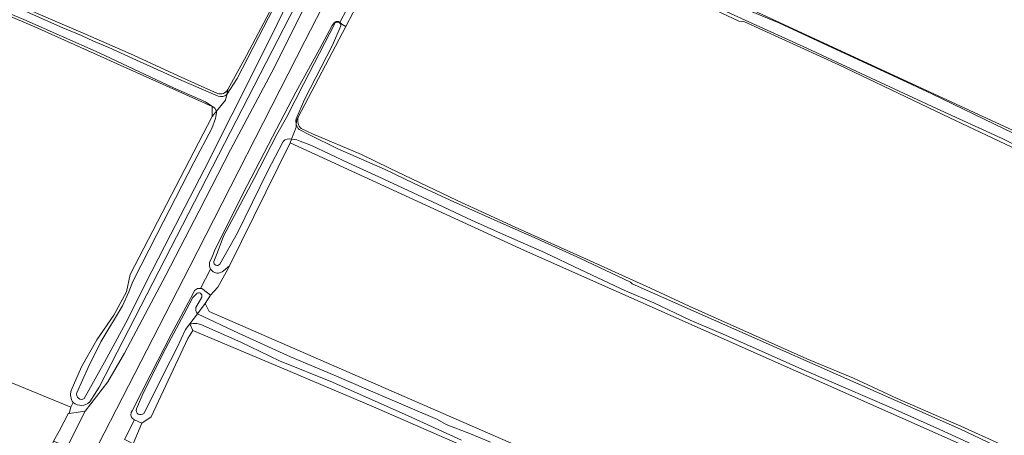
# Model space of a CAD drawing. Header units: metres. Extents: x 149984 to 156489, y 469398 to 478068.
# Tile 354 of 656: x 152621 to 152851, y 472858 to 472955. Entities that reach past the tile are written whole.
import ezdxf

# ---------------------------------------------------------------- set-up
doc = ezdxf.new("R2010")
doc.units = ezdxf.units.M
doc.header["$LTSCALE"] = 0.75
for name, color, linetype, lineweight in [('B-WE-GR-GRAS-GV', 252, 'Continuous', 13), ('B-WE-OG-TERREIN_ERF-GV', 252, 'Continuous', 18), ('B-WE-OG-TERREIN_OEVER-GV', 252, 'Continuous', 18), ('B-WE-OG-WATER-GV', 252, 'Continuous', 18), ('B-WE-OG-WATER_SLOOT-GV', 252, 'Continuous', 18), ('B-WE-OG-WEG-GV', 252, 'Continuous', 18), ('B-WE-VH-GESLOTENVERHARDING_ASFALT-GV', 252, 'Continuous', 18), ('B-WE-VH-OPENVERHARDING_BETONSTRAATSTEEN-GV', 252, 'Continuous', 18)]:
    doc.layers.add(name, color=color, linetype=linetype, lineweight=lineweight)

msp = doc.modelspace()

# ---------------------------------------------------------------- linework, layer by layer
at = {"layer": 'B-WE-GR-GRAS-GV', "flags": 128}
for points in [[(152420.26, 473035.057), (152418.088, 473035.886), (152416.828, 473033.613), (152399.603, 472992.576), (152398.651, 472988.211), (152401.429, 472982.575), (152410.398, 472979.638), (152507.018, 472944.495), (152605.979, 472909.017), (152602.275, 472901.344), (152606.775, 472899.043), (152603.882, 472891.235), (152606.44, 472884.309), (152612.914, 472872.589), (152632.894, 472864.441), (152633.433, 472865.556)], [(152420.26, 473035.057), (152487.514, 473009.389), (152498.589, 473005.422), (152509.729, 473001.346), (152523.559, 472996.08), (152533.34, 472992.707), (152542.103, 472989.345), (152555.793, 472984.201), (152567.391, 472979.747), (152574.653, 472976.898), (152590.382, 472970.618), (152599.237, 472967.147), (152608.924, 472963.326), (152618.598, 472959.238), (152627.002, 472955.613), (152636.336, 472951.574), (152647.506, 472946.668), (152658.012, 472941.859), (152667.172, 472937.771)], [(152746.811, 473033.784), (152744.754, 473034.781), (152742.771, 473035.212), (152741.7, 473035.444), (152739.576, 473033.851), (152727.759, 473010.748), (152725.074, 473005.885), (152722.85, 473001.856), (152718.597, 472994.151), (152719.261, 472991.495), (152777.152, 472964.276), (152887.091, 472913.423), (152967.155, 472876.511), (153036.73, 472844.645), (153109.89, 472810.787), (153193.539, 472772.547), (153239.347, 472751.568)], [(152632.941, 472868.311), (152635.402, 472873.872), (152638.929, 472880.175), (152642.92, 472885.938), (152645.931, 472891.422), (152646.777, 472895.421), (152665.906, 472932.331), (152665.907, 472934.681), (152624.473, 472953.286), (152595.342, 472965.668), (152549.781, 472983.448), (152419.388, 473032.647)], [(152669.566, 472938.648), (152673.95, 472946.637), (152685.371, 472968.271), (152691.385, 472979.883), (152698.403, 472993.961)], [(153049.872, 472835.275), (152985.473, 472864.239), (152969.563, 472871.256), (152962.268, 472874.363), (152959.516, 472875.564), (152945.994, 472882.072), (152877.305, 472913.955), (152874.965, 472914.802), (152836.786, 472932.842), (152812.451, 472944.425), (152790.254, 472954.595), (152789.083, 472954.635), (152730.009, 472982.543), (152726.793, 472984.062), (152717.234, 472988.578), (152715.024, 472988.258), (152714.987, 472988.253), (152712.778, 472983.919), (152700.484, 472959.791), (152698.803, 472956.492), (152697.162, 472953.365), (152686.059, 472932.206)], [(152686.754, 472929.567), (152689.356, 472928.338), (152700.877, 472923.483), (152707.347, 472920.287), (152723.209, 472912.745), (152736.775, 472906.52), (152753.48, 472899.034), (152768.384, 472892.255), (152777.424, 472888.049), (152789.999, 472882.468), (152804.987, 472875.778), (152815.841, 472871.184), (152826.062, 472866.486), (152835.762, 472862.238), (152840.996, 472860.002), (152850.206, 472855.767)], [(152844.765, 472854.108), (152738.931, 472901.072), (152684.163, 472926.207), (152669.984, 472897.465), (152669.61, 472896.706), (152667.229, 472892.473), (152665.509, 472890.621), (152664.319, 472888.637), (152665.245, 472886.784), (152744.223, 472852.389)], [(152723.272, 472855.969), (152703.678, 472864.497), (152684.15, 472872.814), (152661.368, 472882.399), (152660.219, 472880.515), (152651.641, 472862.15), (152649.493, 472860.697), (152647.421, 472855.897)]]:
    msp.add_lwpolyline(points, dxfattribs=at)
at = {"layer": 'B-WE-GR-GRAS-GV'}
for points in [[(152667.172, 472937.771, 0.3820445), (152669.566, 472938.648)], [(152686.059, 472932.206, 0.3054687), (152686.754, 472929.567)], [(152633.433, 472865.556, -0.2434049), (152632.941, 472868.311)]]:
    msp.add_lwpolyline(points, format="xyb", dxfattribs=at)
at = {"layer": 'B-WE-OG-TERREIN_ERF-GV', "flags": 128}
for points in [[(152632.49, 472862.98), (152632.894, 472864.441), (152612.914, 472872.589), (152606.44, 472884.309), (152603.882, 472891.235), (152606.775, 472899.043), (152602.275, 472901.344), (152605.979, 472909.017), (152507.018, 472944.495), (152410.398, 472979.638), (152401.429, 472982.575), (152398.651, 472988.211), (152399.603, 472992.576), (152416.828, 473033.613), (152418.088, 473035.886), (152446.594, 473104.706), (152447.099, 473105.886), (152467.589, 473156.567), (152469.492, 473155.807)], [(152665.563, 472896.71), (152663.186, 472892.193), (152663.53, 472892.16), (152663.84, 472891.93), (152665.509, 472890.621)], [(152665.509, 472890.621), (152667.229, 472892.473), (152669.61, 472896.706), (152669.984, 472897.465), (152668.611, 472896.332)], [(152627.528, 472852.644), (152628.846, 472856.498), (152628.85, 472856.53), (152630.175, 472858.818), (152632.354, 472863.028), (152632.49, 472862.98)]]:
    msp.add_lwpolyline(points, dxfattribs=at)
for points in [[(152700.484, 472959.791), (152699.39, 472960.45), (152699.048, 472960.64), (152695.8, 472954.33), (152696.21, 472953.94), (152697.162, 472953.365), (152698.803, 472956.492)], [(152645.85, 472856.7), (152647.421, 472855.897), (152649.493, 472860.697), (152647.78, 472861.49), (152645.43, 472856.87)]]:
    msp.add_lwpolyline(points, close=True, dxfattribs=at)
at = {"layer": 'B-WE-OG-TERREIN_ERF-GV'}
msp.add_lwpolyline([(152668.611, 472896.332, -0.4777478), (152665.563, 472896.71)], format="xyb", dxfattribs=at)
at = {"layer": 'B-WE-OG-TERREIN_OEVER-GV', "flags": 128}
for points in [[(152637.3, 472865.69), (152639.47, 472869.13), (152686.921, 472961.237), (152688.281, 472963.877), (152706.89, 473000), (152755.27, 473093.91), (152755.235, 473093.93), (152753.925, 473093.566), (152743.209, 473074.798), (152730.184, 473049.518), (152727.994, 473044.071), (152714.672, 473018.554), (152707.272, 473003.516), (152703.779, 472997.181), (152690.28, 472971.664), (152683.708, 472959.231), (152679.801, 472951.238), (152670.506, 472932.766), (152664.052, 472919.919), (152656.297, 472904.881), (152650.376, 472893.336), (152646.173, 472885.047), (152640.726, 472874.982), (152635.997, 472866.449)], [(152667.172, 472937.771), (152658.012, 472941.859), (152647.506, 472946.668), (152636.336, 472951.574), (152627.002, 472955.613), (152618.598, 472959.238), (152608.924, 472963.326), (152599.237, 472967.147), (152590.382, 472970.618), (152574.653, 472976.898), (152567.391, 472979.747), (152555.793, 472984.201), (152542.103, 472989.345), (152533.34, 472992.707), (152523.559, 472996.08), (152509.729, 473001.346), (152498.589, 473005.422), (152487.514, 473009.389), (152420.26, 473035.057)], [(152420.717, 473034.53), (152427.619, 473032.023), (152443.987, 473025.764), (152452.658, 473022.455), (152463.691, 473018.211), (152475.149, 473013.879), (152489.94, 473008.282), (152496.303, 473005.785), (152512.63, 472999.681), (152528.745, 472993.745), (152538.123, 472990.313), (152547.556, 472986.599), (152556.256, 472983.463), (152559.659, 472982.289), (152573.565, 472976.779), (152595.298, 472968.081), (152610.883, 472962.075), (152630.993, 472953.065), (152635.343, 472951.257), (152638.203, 472949.939), (152641.762, 472948.499), (152648.236, 472945.523), (152657.054, 472941.569), (152667.346, 472937.142)], [(152419.388, 473032.647), (152549.781, 472983.448), (152595.342, 472965.668), (152624.473, 472953.286), (152665.907, 472934.681), (152665.906, 472932.331), (152666.97, 472933.621), (152666.585, 472934.335), (152664.36, 472935.813), (152656.857, 472939.065), (152639.474, 472947.208), (152621.899, 472955.043), (152605.578, 472961.789), (152586.241, 472969.534), (152568.298, 472976.523), (152553.904, 472982.278), (152529.516, 472991.442), (152508.822, 472999.19), (152488.399, 473006.935), (152471.32, 473013.576), (152452.434, 473020.805), (152435.573, 473027.334), (152421.399, 473032.514), (152420.15, 473033.13)], [(152698.403, 472993.961), (152691.385, 472979.883), (152685.371, 472968.271), (152673.95, 472946.637), (152669.566, 472938.648), (152669.325, 472937.47), (152671.799, 472941.273), (152676.735, 472950.874), (152683.721, 472964.396), (152689.884, 472976.209), (152692.735, 472981.223), (152693.056, 472981.852), (152696.927, 472989.821), (152699.244, 472994.823)], [(153036.73, 472844.645), (152967.155, 472876.511), (152887.091, 472913.423), (152777.152, 472964.276), (152719.261, 472991.495), (152718.597, 472994.151)], [(152718.459, 472991.558), (152724.82, 472988.269), (152738.652, 472981.727), (152748.117, 472976.892), (152750.945, 472975.633), (152762.501, 472970.43), (152772.559, 472965.752), (152789.148, 472958.059), (152798.427, 472954.245), (152808.602, 472949.484), (152825.153, 472941.895), (152834.331, 472937.586), (152851.104, 472929.471), (152863.647, 472923.6)], [(152730.009, 472982.543), (152789.083, 472954.635), (152790.254, 472954.595), (152812.451, 472944.425), (152836.786, 472932.842), (152874.965, 472914.802)], [(152857.57, 472923.77), (152850.617, 472927.238), (152835.256, 472934.256), (152820.015, 472941.351), (152804.98, 472948.333), (152790.515, 472954.89), (152774.127, 472962.435)], [(152685.596, 472930.531), (152685.631, 472931.202), (152685.642, 472931.412), (152686.059, 472932.206), (152697.162, 472953.365), (152696.21, 472953.94), (152695.8, 472954.33), (152695.43, 472954.55), (152694.89, 472954.55), (152694.45, 472954.22), (152693.97, 472953.64), (152690.99, 472948.08), (152685.52, 472938.07), (152680.03, 472927.63), (152673.12, 472914.27), (152666.49, 472900.98), (152665.9, 472899.56), (152665.332, 472898.259)], [(152666.349, 472898.503), (152667.061, 472900.418), (152668.574, 472904.39), (152675.745, 472917.913), (152681.043, 472928.128), (152683.299, 472932.102), (152687.32, 472940.107), (152694.716, 472954.217)], [(152696.009, 472953.535), (152694.042, 472949.039), (152687.52, 472936.307), (152685.554, 472931.811)], [(152669.325, 472937.47), (152669.566, 472938.648)], [(152666.97, 472933.621), (152665.906, 472932.331), (152646.777, 472895.421), (152645.931, 472891.422), (152642.92, 472885.938), (152638.929, 472880.175), (152635.402, 472873.872), (152632.941, 472868.311)], [(152634.298, 472867.81), (152636.945, 472873.747), (152639.904, 472879.691), (152644.941, 472888.129), (152646.45, 472891.39), (152647.363, 472893.805), (152652.964, 472904.811), (152661.705, 472921.765), (152665.882, 472929.575), (152666.727, 472931.909)], [(152686.059, 472932.206), (152685.642, 472931.412), (152685.631, 472931.202), (152685.596, 472930.531)], [(152686.262, 472929.326), (152688.685, 472928.045), (152695.285, 472924.793), (152706.382, 472920.01), (152713.006, 472916.778), (152721.554, 472912.829), (152734.827, 472906.89), (152741.941, 472903.749), (152752.032, 472899.183), (152763.696, 472893.645), (152764.097, 472893.274), (152840.898, 472859.293), (152855.023, 472852.593), (152865.557, 472848.194), (152892.273, 472835.966), (152908.861, 472829.024), (152911.564, 472827.692), (152916.064, 472825.146)], [(152850.206, 472855.767), (152840.996, 472860.002), (152835.762, 472862.238), (152826.062, 472866.486), (152815.841, 472871.184), (152804.987, 472875.778), (152789.999, 472882.468), (152777.424, 472888.049), (152768.384, 472892.255), (152753.48, 472899.034), (152736.775, 472906.52), (152723.209, 472912.745), (152707.347, 472920.287), (152700.877, 472923.483), (152689.356, 472928.338), (152686.754, 472929.567)], [(152682.55, 472926.515), (152678.825, 472919.547), (152671.818, 472905.17), (152667.704, 472897.865)], [(152668.611, 472896.332), (152669.984, 472897.465), (152684.163, 472926.207), (152684.486, 472927.056)], [(152847.456, 472853.977), (152836.063, 472859.198), (152824.23, 472864.503), (152814.06, 472868.859), (152803.126, 472873.633), (152795.244, 472877.151), (152785.907, 472881.266), (152777.663, 472884.761), (152769.202, 472888.791), (152762.539, 472891.617), (152752.115, 472896.542), (152743.607, 472900.62), (152734.753, 472904.464), (152726.571, 472908.131), (152717.477, 472912.411), (152704.882, 472918.231), (152697.724, 472921.564), (152689.159, 472925.6), (152686.491, 472926.606), (152685.689, 472926.917), (152684.486, 472927.056), (152684.163, 472926.207), (152738.931, 472901.072), (152844.765, 472854.108)], [(152665.509, 472890.621), (152663.84, 472891.93), (152663.53, 472892.16), (152663.186, 472892.193), (152663.11, 472892.2), (152662.49, 472892.18), (152661.8, 472891.73), (152661.44, 472890.85), (152656.4, 472881.59), (152651.55, 472872.18), (152647.22, 472863.57), (152646.98, 472863.16), (152646.94, 472862.6), (152647.03, 472862.12), (152647.33, 472861.77), (152647.78, 472861.49), (152649.493, 472860.697), (152651.641, 472862.15), (152660.219, 472880.515), (152661.368, 472882.399), (152660.683, 472883.884), (152659.685, 472882.579), (152657.676, 472878.27), (152654.629, 472872.343), (152650.721, 472864.41), (152649.916, 472862.98)], [(152648.21, 472864.046), (152649.554, 472867.178), (152651.592, 472871.323), (152655.09, 472878.213), (152659.983, 472887.457), (152661.434, 472890.037), (152662.236, 472890.967)], [(152663.476, 472890.16), (152662.135, 472887.764)], [(152662.518, 472886.283), (152664.319, 472888.637), (152665.509, 472890.621)], [(152744.223, 472852.389), (152665.245, 472886.784), (152664.319, 472888.637), (152662.518, 472886.283), (152672.058, 472881.747), (152684.222, 472876.187), (152694.463, 472871.925), (152705.842, 472867.033), (152718.573, 472861.54), (152720.623, 472860.401), (152726.296, 472858.199), (152730.961, 472856.282)], [(152660.683, 472883.884), (152661.368, 472882.399), (152684.15, 472872.814), (152703.678, 472864.497), (152723.272, 472855.969), (152739.048, 472849.187), (152768.908, 472836.183), (152800.915, 472822.307), (152820.736, 472813.7), (152866.525, 472793.895), (152898.135, 472779.867), (152915.699, 472772.447), (152939.425, 472762.556), (152973.099, 472747.998), (153045.977, 472717.347), (153101.937, 472693.137), (153156.176, 472670.119), (153206.05, 472649.349), (153215.178, 472644.983), (153215.212, 472645.076)], [(152724.184, 472856.736), (152711.768, 472862.444), (152694.092, 472870.295), (152681.673, 472875.248), (152672.658, 472879.618), (152663.284, 472883.754), (152662.362, 472884.007)]]:
    msp.add_lwpolyline(points, dxfattribs=at)
at = {"layer": 'B-WE-OG-TERREIN_OEVER-GV'}
for points in [[(152694.716, 472954.217, -0.6667104), (152696.009, 472953.535)], [(152669.566, 472938.648, -0.3820445), (152667.172, 472937.771)], [(152667.346, 472937.142, 0.2849535), (152669.325, 472937.47)], [(152666.727, 472931.909, 0.0494818), (152666.97, 472933.621)], [(152685.554, 472931.811, 0.1141978), (152685.596, 472930.531)], [(152686.754, 472929.567, -0.3054687), (152686.059, 472932.206)], [(152685.596, 472930.531, 0.1233794), (152686.262, 472929.326)], [(152684.486, 472927.056, 0.3234345), (152682.55, 472926.515)], [(152667.704, 472897.865, -0.8671249), (152666.349, 472898.503)], [(152665.332, 472898.259, 0.2064529), (152665.563, 472896.71)], [(152665.563, 472896.71, 0.4777478), (152668.611, 472896.332)], [(152662.236, 472890.967, -0.7887607), (152663.476, 472890.16)], [(152662.135, 472887.764, 0.264648), (152662.518, 472886.283)], [(152662.362, 472884.007, 0.0329736), (152660.683, 472883.884)], [(152632.941, 472868.311, 0.2434049), (152633.433, 472865.556)], [(152635.997, 472866.449, -0.7242268), (152634.298, 472867.81)], [(152633.433, 472865.556, 0.3956554), (152637.3, 472865.69)], [(152649.916, 472862.98, -0.7795355), (152648.21, 472864.046)]]:
    msp.add_lwpolyline(points, format="xyb", dxfattribs=at)
at = {"layer": 'B-WE-OG-WATER-GV', "flags": 128}
for points in [[(152685.596, 472930.531), (152685.561, 472929.878), (152684.486, 472927.056)], [(152916.064, 472825.146), (152911.564, 472827.692), (152908.861, 472829.024), (152892.273, 472835.966), (152865.557, 472848.194), (152855.023, 472852.593), (152840.898, 472859.293), (152764.097, 472893.274), (152763.696, 472893.645), (152752.032, 472899.183), (152741.941, 472903.749), (152734.827, 472906.89), (152721.554, 472912.829), (152713.006, 472916.778), (152706.382, 472920.01), (152695.285, 472924.793), (152688.685, 472928.045), (152686.262, 472929.326)], [(152684.486, 472927.056), (152685.689, 472926.917), (152686.491, 472926.606), (152689.159, 472925.6), (152697.724, 472921.564), (152704.882, 472918.231), (152717.477, 472912.411), (152726.571, 472908.131), (152734.753, 472904.464), (152743.607, 472900.62), (152752.115, 472896.542), (152762.539, 472891.617), (152769.202, 472888.791), (152777.663, 472884.761), (152785.907, 472881.266), (152795.244, 472877.151), (152803.126, 472873.633), (152814.06, 472868.859), (152824.23, 472864.503), (152836.063, 472859.198), (152847.456, 472853.977)]]:
    msp.add_lwpolyline(points, dxfattribs=at)
at = {"layer": 'B-WE-OG-WATER-GV'}
msp.add_lwpolyline([(152686.262, 472929.326, -0.1233794), (152685.596, 472930.531)], format="xyb", dxfattribs=at)
at = {"layer": 'B-WE-OG-WATER_SLOOT-GV', "flags": 128}
for points in [[(152667.346, 472937.142), (152657.054, 472941.569), (152648.236, 472945.523), (152641.762, 472948.499), (152638.203, 472949.939), (152635.343, 472951.257), (152630.993, 472953.065), (152610.883, 472962.075), (152595.298, 472968.081), (152573.565, 472976.779), (152559.659, 472982.289), (152556.256, 472983.463), (152547.556, 472986.599), (152538.123, 472990.313), (152528.745, 472993.745), (152512.63, 472999.681), (152496.303, 473005.785), (152489.94, 473008.282), (152475.149, 473013.879), (152463.691, 473018.211), (152452.658, 473022.455), (152443.987, 473025.764), (152427.619, 473032.023), (152420.717, 473034.53)], [(152420.15, 473033.13), (152421.399, 473032.514), (152435.573, 473027.334), (152452.434, 473020.805), (152471.32, 473013.576), (152488.399, 473006.935), (152508.822, 472999.19), (152529.516, 472991.442), (152553.904, 472982.278), (152568.298, 472976.523), (152586.241, 472969.534), (152605.578, 472961.789), (152621.899, 472955.043), (152639.474, 472947.208), (152656.857, 472939.065), (152664.36, 472935.813), (152666.585, 472934.335), (152666.97, 472933.621), (152669.054, 472936.147), (152669.325, 472937.47)], [(152699.244, 472994.823), (152696.927, 472989.821), (152693.056, 472981.852), (152692.735, 472981.223), (152689.884, 472976.209), (152683.721, 472964.396), (152676.735, 472950.874), (152671.799, 472941.273), (152669.325, 472937.47), (152669.054, 472936.147), (152666.97, 472933.621)], [(152717.644, 472992.593), (152715.419, 472988.959), (152716.578, 472989.21), (152717.286, 472989.087), (152718.555, 472988.511), (152721.043, 472987.279), (152735.488, 472980.67), (152747.499, 472974.92), (152757.048, 472970.378), (152774.127, 472962.435), (152790.515, 472954.89), (152804.98, 472948.333), (152820.015, 472941.351), (152835.256, 472934.256), (152850.617, 472927.238), (152857.57, 472923.77)], [(152863.647, 472923.6), (152851.104, 472929.471), (152834.331, 472937.586), (152825.153, 472941.895), (152808.602, 472949.484), (152798.427, 472954.245), (152789.148, 472958.059), (152772.559, 472965.752), (152762.501, 472970.43), (152750.945, 472975.633), (152748.117, 472976.892), (152738.652, 472981.727), (152724.82, 472988.269), (152718.459, 472991.558)], [(152635.997, 472866.449), (152640.726, 472874.982), (152646.173, 472885.047), (152650.376, 472893.336), (152656.297, 472904.881), (152664.052, 472919.919), (152670.506, 472932.766), (152679.801, 472951.238), (152683.708, 472959.231)], [(152694.716, 472954.217), (152687.32, 472940.107), (152683.299, 472932.102), (152681.043, 472928.128), (152675.745, 472917.913), (152668.574, 472904.39), (152667.061, 472900.418), (152666.349, 472898.503)], [(152685.554, 472931.811), (152687.52, 472936.307), (152694.042, 472949.039), (152696.009, 472953.535)], [(152666.727, 472931.909), (152665.882, 472929.575), (152661.705, 472921.765), (152652.964, 472904.811), (152647.363, 472893.805), (152646.45, 472891.39), (152644.941, 472888.129), (152639.904, 472879.691), (152636.945, 472873.747), (152634.298, 472867.81)], [(152684.486, 472927.056), (152685.561, 472929.878), (152685.596, 472930.531)], [(152667.704, 472897.865), (152671.818, 472905.17), (152678.825, 472919.547), (152682.55, 472926.515)], [(152662.236, 472890.967), (152661.434, 472890.037), (152659.983, 472887.457), (152655.09, 472878.213), (152651.592, 472871.323), (152649.554, 472867.178), (152648.21, 472864.046)], [(152662.135, 472887.764), (152663.476, 472890.16)], [(152657.676, 472878.27), (152659.685, 472882.579), (152660.683, 472883.884), (152662.518, 472886.283)], [(152730.961, 472856.282), (152726.296, 472858.199), (152720.623, 472860.401), (152718.573, 472861.54), (152705.842, 472867.033), (152694.463, 472871.925), (152684.222, 472876.187), (152672.058, 472881.747), (152662.518, 472886.283), (152660.683, 472883.884)], [(152662.362, 472884.007), (152663.284, 472883.754), (152672.658, 472879.618), (152681.673, 472875.248), (152694.092, 472870.295), (152711.768, 472862.444), (152724.184, 472856.736)], [(152649.916, 472862.98), (152650.721, 472864.41), (152654.629, 472872.343), (152657.676, 472878.27)]]:
    msp.add_lwpolyline(points, dxfattribs=at)
at = {"layer": 'B-WE-OG-WATER_SLOOT-GV'}
for points in [[(152696.009, 472953.535, 0.6667104), (152694.716, 472954.217)], [(152669.325, 472937.47, -0.2849535), (152667.346, 472937.142)], [(152666.97, 472933.621, -0.0494818), (152666.727, 472931.909)], [(152685.596, 472930.531, -0.1141978), (152685.554, 472931.811)], [(152682.55, 472926.515, -0.3234345), (152684.486, 472927.056)], [(152666.349, 472898.503, 0.8671249), (152667.704, 472897.865)], [(152663.476, 472890.16, 0.7887607), (152662.236, 472890.967)], [(152662.518, 472886.283, -0.264648), (152662.135, 472887.764)], [(152660.683, 472883.884, -0.0329736), (152662.362, 472884.007)], [(152634.298, 472867.81, 0.7242268), (152635.997, 472866.449)], [(152648.21, 472864.046, 0.7795355), (152649.916, 472862.98)]]:
    msp.add_lwpolyline(points, format="xyb", dxfattribs=at)
at = {"layer": 'B-WE-OG-WEG-GV', "flags": 128}
for points in [[(152713.326, 473000), (152687.6, 472950), (152660.557, 472897.03), (152659.202, 472894.401), (152624.972, 472827.952)], [(152688.281, 472963.877), (152686.921, 472961.237), (152639.47, 472869.13), (152637.3, 472865.69)], [(152633.433, 472865.556), (152632.894, 472864.441), (152632.49, 472862.98), (152636.22, 472863.49), (152641.551, 472870.357), (152645.392, 472877.03), (152655.067, 472895.259), (152662.894, 472910.311), (152670.202, 472924.616), (152679.877, 472942.72), (152689.572, 472962.007)], [(152665.332, 472898.259), (152665.9, 472899.56), (152666.49, 472900.98), (152673.12, 472914.27), (152680.03, 472927.63), (152685.52, 472938.07), (152690.99, 472948.08), (152693.97, 472953.64), (152694.45, 472954.22), (152694.89, 472954.55), (152695.43, 472954.55), (152695.8, 472954.33), (152699.048, 472960.64)], [(152645.43, 472856.87), (152647.78, 472861.49), (152647.33, 472861.77), (152647.03, 472862.12), (152646.94, 472862.6), (152646.98, 472863.16), (152647.22, 472863.57), (152651.55, 472872.18), (152656.4, 472881.59), (152661.44, 472890.85), (152661.8, 472891.73), (152662.49, 472892.18), (152663.11, 472892.2), (152663.186, 472892.193), (152665.563, 472896.71)]]:
    msp.add_lwpolyline(points, dxfattribs=at)
at = {"layer": 'B-WE-OG-WEG-GV'}
for points in [[(152665.563, 472896.71, -0.2064529), (152665.332, 472898.259)], [(152637.3, 472865.69, -0.3956554), (152633.433, 472865.556)]]:
    msp.add_lwpolyline(points, format="xyb", dxfattribs=at)
at = {"layer": 'B-WE-VH-GESLOTENVERHARDING_ASFALT-GV', "flags": 128}
for points in [[(152624.972, 472827.952), (152659.202, 472894.401), (152660.557, 472897.03), (152687.6, 472950), (152713.326, 473000)], [(152689.572, 472962.007), (152679.877, 472942.72), (152670.202, 472924.616), (152662.894, 472910.311), (152655.067, 472895.259), (152645.392, 472877.03), (152641.551, 472870.357), (152636.22, 472863.49), (152631.386, 472853.948)]]:
    msp.add_lwpolyline(points, dxfattribs=at)
at = {"layer": 'B-WE-VH-OPENVERHARDING_BETONSTRAATSTEEN-GV', "flags": 128}
msp.add_lwpolyline([(152636.22, 472863.49), (152632.49, 472862.98), (152632.354, 472863.028), (152630.175, 472858.818), (152628.85, 472856.53), (152628.846, 472856.498), (152630.26, 472855.94), (152631.386, 472853.948)], close=True, dxfattribs=at)

doc.saveas('drawing.dxf')
